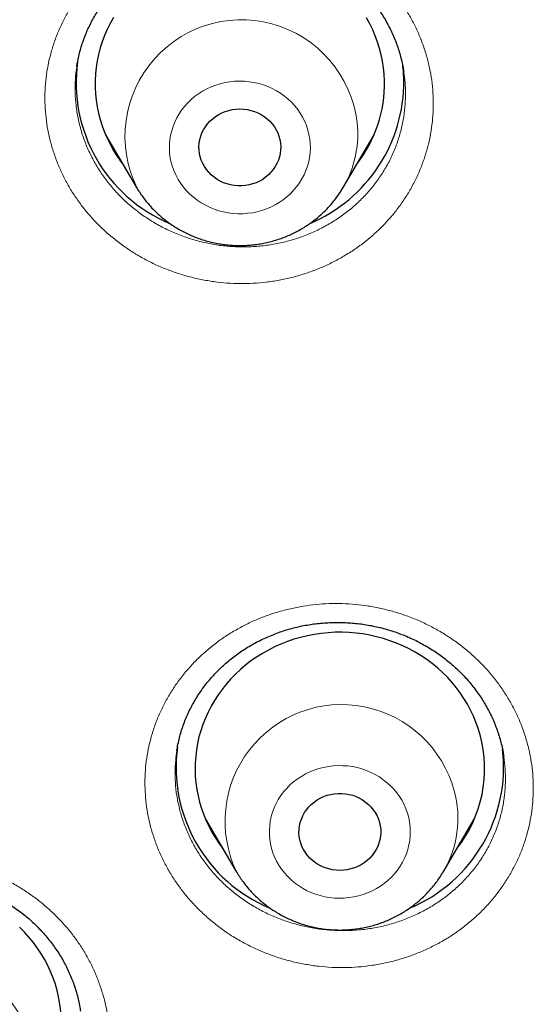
# Model space of a CAD drawing. Header units: millimetres. Extents: x 8 to 436, y 12 to 764.
# Tile 469 of 656: x 196.23 to 201.55, y 699.76 to 709.95. Entities that reach past the tile are written whole.
import ezdxf

# ---------------------------------------------------------------- set-up
doc = ezdxf.new("R2010")
doc.units = ezdxf.units.MM

msp = doc.modelspace()

# ---------------------------------------------------------------- linework, layer by layer
at = {"color": 7, "linetype": 'Continuous', "lineweight": 30}
for p, q in [((200.207, 709.408), (200.206, 709.411)), ((197.117, 708.76), (197.439, 708.213)), ((199.578, 708.213), (199.901, 708.76)), ((199.827, 708.613), (199.796, 708.582)), ((198.153, 701.676), (198.475, 701.129)), ((200.615, 701.129), (200.937, 701.676)), ((198.247, 701.517), (198.219, 701.544)), ((200.861, 701.528), (200.833, 701.5)), ((198.476, 701.128), (198.475, 701.129))]:
    msp.add_line(p, q, dxfattribs=at)
at = {"color": 252, "linetype": 'Continuous', "lineweight": 0}
for p, q in [((197.21, 708.601), (197.186, 708.624)), ((199.828, 708.616), (199.797, 708.585)), ((200.862, 701.53), (200.834, 701.502)), ((198.482, 701.118), (198.476, 701.128))]:
    msp.add_line(p, q, dxfattribs=at)
at = {"color": 7, "linetype": 'Continuous', "lineweight": 30, "flags": 128}
for points in [[(197.199, 709.972), (197.165, 709.912), (197.134, 709.85), (197.107, 709.787), (197.083, 709.723), (197.062, 709.658), (197.044, 709.592), (197.03, 709.525), (197.02, 709.457), (197.013, 709.39), (197.009, 709.322), (197.009, 709.253), (197.012, 709.185), (197.019, 709.118), (197.03, 709.05), (197.044, 708.983), (197.061, 708.917), (197.081, 708.852), (197.105, 708.788), (197.133, 708.724), (197.163, 708.663), (197.197, 708.602), (197.233, 708.543), (197.273, 708.486), (197.296, 708.456)], [(200.008, 709.318), (200.005, 709.386), (199.998, 709.453), (199.988, 709.521), (199.974, 709.588), (199.957, 709.654), (199.936, 709.719), (199.912, 709.784), (199.885, 709.847), (199.854, 709.908), (199.821, 709.969)], [(198.932, 708.638), (198.931, 708.602), (198.927, 708.566), (198.919, 708.53), (198.908, 708.496), (198.893, 708.462), (198.876, 708.43), (198.855, 708.399), (198.831, 708.371), (198.805, 708.344), (198.776, 708.32), (198.745, 708.298), (198.712, 708.28), (198.678, 708.264), (198.641, 708.251), (198.604, 708.241), (198.566, 708.234), (198.528, 708.231), (198.489, 708.231), (198.451, 708.234), (198.413, 708.241), (198.376, 708.251), (198.34, 708.264), (198.305, 708.28), (198.272, 708.298), (198.241, 708.32), (198.212, 708.344), (198.186, 708.371), (198.162, 708.399), (198.142, 708.43), (198.124, 708.462), (198.109, 708.496), (198.098, 708.53), (198.09, 708.566), (198.086, 708.602), (198.085, 708.638), (198.088, 708.674), (198.094, 708.71), (198.103, 708.745), (198.116, 708.779), (198.132, 708.812), (198.152, 708.843), (198.174, 708.873), (198.199, 708.901), (198.227, 708.926), (198.256, 708.949), (198.289, 708.969), (198.322, 708.986), (198.358, 709.001), (198.394, 709.012), (198.432, 709.02), (198.47, 709.025), (198.509, 709.027), (198.547, 709.025), (198.585, 709.02), (198.623, 709.012), (198.66, 709.001), (198.695, 708.986), (198.729, 708.969), (198.761, 708.949), (198.791, 708.926), (198.818, 708.901), (198.843, 708.873), (198.866, 708.843), (198.885, 708.812), (198.901, 708.779), (198.914, 708.745), (198.924, 708.71), (198.93, 708.674), (198.932, 708.638)], [(200.998, 702.55), (200.978, 702.616), (200.955, 702.681), (200.929, 702.744), (200.9, 702.806), (200.867, 702.867), (200.831, 702.926), (200.792, 702.984), (200.751, 703.04), (200.706, 703.093), (200.659, 703.145), (200.609, 703.195), (200.557, 703.242), (200.502, 703.286), (200.445, 703.329), (200.386, 703.368), (200.325, 703.405), (200.262, 703.439), (200.198, 703.47), (200.132, 703.498), (200.064, 703.523), (199.996, 703.546), (199.926, 703.564), (199.856, 703.58), (199.784, 703.593), (199.713, 703.602), (199.64, 703.608), (199.568, 703.611), (199.496, 703.61), (199.423, 703.606), (199.351, 703.599), (199.279, 703.588), (199.208, 703.575), (199.138, 703.558), (199.069, 703.538), (199.001, 703.515), (198.934, 703.488), (198.868, 703.459), (198.804, 703.427), (198.742, 703.392), (198.682, 703.354), (198.624, 703.314), (198.568, 703.271), (198.514, 703.225), (198.462, 703.177), (198.413, 703.127), (198.367, 703.074), (198.324, 703.02), (198.283, 702.963), (198.245, 702.905), (198.211, 702.845), (198.179, 702.784), (198.151, 702.721), (198.126, 702.657), (198.104, 702.592), (198.085, 702.527), (198.07, 702.46), (198.059, 702.393), (198.051, 702.325), (198.046, 702.257), (198.045, 702.189), (198.047, 702.121), (198.053, 702.053), (198.063, 701.985), (198.075, 701.918), (198.092, 701.852), (198.111, 701.786), (198.134, 701.722), (198.161, 701.658), (198.19, 701.596), (198.223, 701.535), (198.259, 701.476), (198.297, 701.418), (198.332, 701.371)], [(199.955, 701.643), (199.963, 701.608), (199.968, 701.572), (199.969, 701.535), (199.966, 701.499), (199.96, 701.464), (199.95, 701.428), (199.937, 701.394), (199.921, 701.361), (199.902, 701.33), (199.88, 701.3), (199.855, 701.273), (199.827, 701.247), (199.797, 701.225), (199.765, 701.204), (199.731, 701.187), (199.696, 701.172), (199.659, 701.161), (199.622, 701.153), (199.583, 701.148), (199.545, 701.146), (199.506, 701.148), (199.468, 701.153), (199.431, 701.161), (199.394, 701.172), (199.359, 701.187), (199.325, 701.204), (199.293, 701.225), (199.263, 701.247), (199.235, 701.273), (199.21, 701.3), (199.188, 701.33), (199.169, 701.361), (199.152, 701.394), (199.14, 701.428), (199.13, 701.464), (199.124, 701.499), (199.121, 701.535), (199.122, 701.572), (199.127, 701.608), (199.134, 701.643), (199.146, 701.678), (199.16, 701.711), (199.178, 701.744), (199.199, 701.774), (199.222, 701.803), (199.249, 701.829), (199.277, 701.853), (199.308, 701.875), (199.341, 701.894), (199.376, 701.91), (199.412, 701.923), (199.449, 701.932), (199.487, 701.939), (199.526, 701.942), (199.564, 701.942), (199.603, 701.939), (199.641, 701.932), (199.678, 701.923), (199.714, 701.91), (199.748, 701.894), (199.781, 701.875), (199.812, 701.853), (199.841, 701.829), (199.867, 701.803), (199.891, 701.774), (199.912, 701.744), (199.93, 701.711), (199.944, 701.678), (199.955, 701.643)], [(196.593, 699.978), (196.57, 700.042), (196.544, 700.106), (196.515, 700.168), (196.483, 700.229), (196.447, 700.289), (196.409, 700.346), (196.367, 700.402), (196.323, 700.456), (196.276, 700.508), (196.226, 700.558)]]:
    msp.add_lwpolyline(points, dxfattribs=at)
at = {"color": 252, "linetype": 'Continuous', "lineweight": 0, "flags": 128}
for points in [[(197.778, 708.613), (197.781, 708.566), (197.788, 708.519), (197.797, 708.472), (197.811, 708.427), (197.827, 708.382), (197.847, 708.338), (197.87, 708.296), (197.896, 708.255), (197.925, 708.217), (197.956, 708.18), (197.991, 708.145), (198.027, 708.113), (198.066, 708.083), (198.108, 708.055), (198.151, 708.031), (198.195, 708.009), (198.242, 707.99), (198.289, 707.974), (198.338, 707.962), (198.387, 707.952), (198.437, 707.946), (198.487, 707.943), (198.538, 707.943), (198.588, 707.947), (198.638, 707.953), (198.687, 707.963), (198.736, 707.976), (198.783, 707.993), (198.829, 708.012), (198.874, 708.034), (198.917, 708.059), (198.957, 708.087), (198.996, 708.118), (199.032, 708.15), (199.066, 708.186), (199.098, 708.223), (199.126, 708.262), (199.151, 708.303), (199.174, 708.345), (199.193, 708.389), (199.209, 708.434), (199.222, 708.48), (199.231, 708.526), (199.237, 708.573), (199.239, 708.621), (199.238, 708.668), (199.233, 708.715), (199.225, 708.762), (199.214, 708.808), (199.199, 708.854), (199.181, 708.898), (199.159, 708.941), (199.135, 708.982), (199.108, 709.022), (199.077, 709.06), (199.044, 709.096), (199.009, 709.129), (198.971, 709.16), (198.931, 709.189), (198.889, 709.215), (198.845, 709.238), (198.799, 709.259), (198.752, 709.276), (198.704, 709.29), (198.655, 709.301), (198.605, 709.309), (198.555, 709.314), (198.505, 709.315), (198.454, 709.313), (198.404, 709.308), (198.355, 709.3), (198.306, 709.288), (198.258, 709.273), (198.211, 709.256), (198.166, 709.235), (198.122, 709.211), (198.08, 709.185), (198.04, 709.156), (198.003, 709.124), (197.968, 709.09), (197.935, 709.054), (197.905, 709.016), (197.878, 708.976), (197.854, 708.934), (197.834, 708.891), (197.816, 708.846), (197.802, 708.801), (197.791, 708.755), (197.783, 708.708), (197.779, 708.661), (197.778, 708.613)], [(198.837, 701.374), (198.851, 701.329), (198.869, 701.285), (198.89, 701.241), (198.913, 701.2), (198.94, 701.159), (198.97, 701.121), (199.002, 701.085), (199.037, 701.051), (199.075, 701.019), (199.115, 700.99), (199.156, 700.963), (199.2, 700.939), (199.245, 700.919), (199.292, 700.901), (199.34, 700.886), (199.389, 700.874), (199.438, 700.865), (199.488, 700.86), (199.539, 700.858), (199.589, 700.859), (199.639, 700.864), (199.689, 700.872), (199.738, 700.883), (199.786, 700.897), (199.833, 700.914), (199.879, 700.934), (199.923, 700.957), (199.965, 700.983), (200.005, 701.012), (200.043, 701.043), (200.079, 701.076), (200.112, 701.112), (200.142, 701.15), (200.17, 701.189), (200.195, 701.231), (200.216, 701.274), (200.234, 701.318), (200.249, 701.363), (200.261, 701.409), (200.269, 701.456), (200.274, 701.503), (200.275, 701.551), (200.273, 701.598), (200.267, 701.645), (200.258, 701.692), (200.246, 701.737), (200.23, 701.782), (200.211, 701.826), (200.189, 701.869), (200.163, 701.91), (200.135, 701.949), (200.104, 701.986), (200.07, 702.021), (200.034, 702.054), (199.995, 702.085), (199.955, 702.113), (199.912, 702.138), (199.867, 702.16), (199.821, 702.18), (199.774, 702.196), (199.726, 702.21), (199.676, 702.22), (199.627, 702.227), (199.576, 702.23), (199.526, 702.231), (199.476, 702.228), (199.426, 702.222), (199.376, 702.212), (199.327, 702.2), (199.28, 702.184), (199.234, 702.165), (199.189, 702.144), (199.146, 702.119), (199.104, 702.092), (199.065, 702.062), (199.028, 702.03), (198.994, 701.995), (198.962, 701.958), (198.933, 701.92), (198.907, 701.879), (198.884, 701.837), (198.864, 701.793), (198.847, 701.749), (198.834, 701.703), (198.824, 701.656), (198.818, 701.61), (198.815, 701.562), (198.815, 701.515), (198.819, 701.468), (198.826, 701.421), (198.837, 701.374)]]:
    msp.add_lwpolyline(points, dxfattribs=at)
at = {"color": 252, "linetype": 'Continuous', "lineweight": 0}
for centre, radius, start, end in [((198.525, 708.743), 1.207, 2.5538, 206.2809), ((198.634, 708.772), 1.097, 328.8211, 1.2548), ((199.563, 701.655), 1.208, 15.1589, 205.7756), ((199.678, 701.686), 1.09, 329.3415, 15.1502), ((195.176, 699.056), 1.208, 17.5743, 205.827)]:
    msp.add_arc(centre, radius, start, end, dxfattribs=at)
at = {"color": 7, "linetype": 'Continuous', "lineweight": 30}
for centre, radius, start, end in [((198.39, 709.298), 1.578, 172.0813, 247.2805), ((198.706, 709.285), 1.503, 1.3898, 7.4666), ((198.615, 709.309), 1.593, 292.896, 0.4766), ((198.655, 709.29), 1.353, 321.9669, 1.1899), ((199.702, 702.201), 1.343, 321.8442, 15.0829), ((199.426, 702.214), 1.579, 172.2737, 247.4182), ((199.66, 702.216), 1.582, 292.7865, 6.6314), ((195.31, 699.568), 1.347, 317.4369, 17.702)]:
    msp.add_arc(centre, radius, start, end, dxfattribs=at)
for points, knots in [([(228.82, 667.839), (227.618, 667.945), (225.213, 668.158), (221.655, 668.822), (218.163, 669.733), (214.788, 670.9), (211.549, 672.303), (208.463, 673.927), (205.522, 675.774), (202.745, 677.831), (200.147, 680.088), (197.747, 682.528), (195.557, 685.138), (193.592, 687.902), (191.863, 690.802), (190.383, 693.82), (189.158, 696.939), (188.198, 700.138), (187.508, 703.397), (187.093, 706.698), (186.954, 710.019), (187.093, 713.34), (187.508, 716.641), (188.198, 719.901), (189.158, 723.1), (190.383, 726.218), (191.863, 729.236), (193.592, 732.136), (195.557, 734.9), (197.747, 737.51), (200.147, 739.951), (202.745, 742.207), (205.522, 744.265), (208.463, 746.111), (211.549, 747.735), (214.762, 749.127), (218.08, 750.277), (221.484, 751.179), (224.953, 751.828), (228.466, 752.218), (232, 752.349), (235.534, 752.218), (239.047, 751.828), (242.516, 751.179), (245.92, 750.277), (249.238, 749.127), (252.451, 747.735), (255.537, 746.111), (258.478, 744.265), (261.255, 742.207), (263.853, 739.951), (266.253, 737.51), (268.443, 734.9), (270.408, 732.136), (272.137, 729.236), (273.617, 726.218), (274.842, 723.1), (275.802, 719.901), (276.492, 716.641), (276.907, 713.34), (277.046, 710.019), (276.907, 706.698), (276.492, 703.397), (275.802, 700.138), (274.842, 696.939), (273.617, 693.82), (272.137, 690.802), (270.408, 687.902), (268.443, 685.138), (266.253, 682.528), (263.853, 680.088), (261.255, 677.831), (258.478, 675.774), (255.537, 673.927), (252.451, 672.303), (249.212, 670.9), (245.837, 669.733), (242.345, 668.822), (238.787, 668.158), (236.382, 667.945), (235.18, 667.839)], [0, 0, 0, 0, 0.013106, 0.026212, 0.039318, 0.052424, 0.065212, 0.078, 0.090788, 0.103576, 0.116364, 0.129151, 0.141939, 0.154727, 0.167515, 0.180303, 0.193091, 0.205879, 0.218667, 0.231454, 0.244242, 0.25703, 0.269818, 0.282606, 0.295394, 0.308182, 0.32097, 0.333758, 0.346545, 0.359333, 0.372121, 0.384909, 0.397697, 0.410485, 0.423273, 0.436061, 0.448848, 0.461636, 0.474424, 0.487212, 0.5, 0.512788, 0.525576, 0.538364, 0.551152, 0.563939, 0.576727, 0.589515, 0.602303, 0.615091, 0.627879, 0.640667, 0.653455, 0.666242, 0.67903, 0.691818, 0.704606, 0.717394, 0.730182, 0.74297, 0.755758, 0.768546, 0.781333, 0.794121, 0.806909, 0.819697, 0.832485, 0.845273, 0.858061, 0.870849, 0.883636, 0.896424, 0.909212, 0.922, 0.934788, 0.947576, 0.960682, 0.973788, 0.986894, 1, 1, 1, 1]), ([(184.502, 710.809), (184.502, 710.793), (184.502, 710.759), (184.501, 710.704), (184.501, 710.643), (184.501, 710.579), (184.502, 710.511), (184.502, 710.44), (184.502, 710.367), (184.503, 710.297), (184.503, 710.219), (184.504, 710.135), (184.505, 710.046), (184.506, 709.972), (184.507, 709.912), (184.508, 709.866), (184.509, 709.828), (184.51, 709.791), (184.51, 709.751), (184.511, 709.704), (184.513, 709.646), (184.514, 709.576), (184.516, 709.499), (184.518, 709.419), (184.521, 709.34), (184.523, 709.262), (184.526, 709.172), (184.53, 709.07), (184.534, 708.956), (184.539, 708.836), (184.545, 708.707), (184.551, 708.564), (184.559, 708.412), (184.568, 708.251), (184.577, 708.081), (184.587, 707.933), (184.595, 707.812), (184.601, 707.724), (184.606, 707.646), (184.611, 707.577), (184.615, 707.518), (184.619, 707.469), (184.622, 707.429), (184.624, 707.399), (184.626, 707.372), (184.628, 707.344), (184.631, 707.31), (184.634, 707.27), (184.638, 707.223), (184.642, 707.167), (184.648, 707.104), (184.654, 707.033), (184.661, 706.953), (184.668, 706.864), (184.677, 706.765), (184.687, 706.657), (184.698, 706.542), (184.71, 706.42), (184.734, 706.188), (184.771, 705.842), (184.826, 705.382), (184.873, 705.022), (184.908, 704.764), (184.93, 704.611), (184.952, 704.459), (184.974, 704.314), (184.994, 704.179), (185.013, 704.056), (185.029, 703.958), (185.041, 703.881), (185.05, 703.824), (185.059, 703.772), (185.066, 703.726), (185.072, 703.689), (185.077, 703.662), (185.08, 703.644), (185.083, 703.627), (185.086, 703.608), (185.091, 703.579), (185.098, 703.537), (185.107, 703.481), (185.119, 703.414), (185.132, 703.336), (185.148, 703.248), (185.164, 703.154), (185.182, 703.056), (185.2, 702.957), (185.234, 702.772), (185.286, 702.5), (185.37, 702.077), (185.473, 701.587), (185.598, 701.031), (185.72, 700.518), (185.838, 700.052), (185.918, 699.743), (185.971, 699.547), (185.993, 699.465), (186.014, 699.388), (186.033, 699.317), (186.052, 699.249), (186.07, 699.185), (186.087, 699.126), (186.1, 699.078), (186.11, 699.044), (186.116, 699.021), (186.12, 699.006), (186.125, 698.991), (186.13, 698.971), (186.138, 698.943), (186.15, 698.904), (186.163, 698.855), (186.18, 698.798), (186.199, 698.733), (186.221, 698.656), (186.248, 698.565), (186.279, 698.46), (186.313, 698.345), (186.351, 698.222), (186.389, 698.096), (186.45, 697.9), (186.532, 697.641), (186.635, 697.32), (186.739, 697.01), (186.841, 696.711), (186.941, 696.422), (187.041, 696.144), (187.138, 695.876), (187.223, 695.649), (187.294, 695.46), (187.352, 695.308), (187.409, 695.16), (187.465, 695.017), (187.52, 694.878), (187.573, 694.745), (187.625, 694.617), (187.673, 694.498), (187.718, 694.387), (187.76, 694.286), (187.801, 694.188), (187.84, 694.095), (187.876, 694.008), (187.908, 693.933), (187.933, 693.874), (187.953, 693.829), (187.967, 693.795), (187.978, 693.769), (187.988, 693.747), (187.997, 693.725), (188.01, 693.696), (188.025, 693.66), (188.045, 693.616), (188.067, 693.564), (188.093, 693.505), (188.12, 693.442), (188.149, 693.376), (188.179, 693.31), (188.233, 693.188), (188.314, 693.008), (188.423, 692.768), (188.538, 692.521), (188.658, 692.266), (188.784, 692.003), (188.924, 691.718), (189.077, 691.41), (189.244, 691.081), (189.418, 690.745), (189.607, 690.39), (189.81, 690.015), (189.985, 689.701), (190.118, 689.465), (190.206, 689.311), (190.292, 689.161), (190.381, 689.009), (190.47, 688.856), (190.562, 688.702), (190.649, 688.556), (190.731, 688.419), (190.809, 688.291), (190.873, 688.187), (190.922, 688.107), (190.958, 688.049), (190.99, 687.998), (191.017, 687.954), (191.038, 687.92), (191.055, 687.892), (191.071, 687.867), (191.089, 687.838), (191.111, 687.803), (191.137, 687.761), (191.169, 687.711), (191.208, 687.649), (191.254, 687.577), (191.305, 687.497), (191.362, 687.408), (191.424, 687.311), (191.493, 687.205), (191.567, 687.092), (191.646, 686.97), (191.732, 686.841), (191.824, 686.703), (191.922, 686.557), (192.046, 686.374), (192.195, 686.157), (192.367, 685.909), (192.615, 685.558), (192.941, 685.107), (193.349, 684.559), (193.68, 684.129), (193.93, 683.811), (194.096, 683.602), (194.263, 683.395), (194.431, 683.189), (194.597, 682.988), (194.764, 682.788), (194.929, 682.592), (195.092, 682.401), (195.25, 682.219), (195.372, 682.078), (195.461, 681.977), (195.518, 681.912), (195.574, 681.849), (195.629, 681.787), (195.681, 681.729), (195.729, 681.675), (195.771, 681.628), (195.807, 681.588), (195.837, 681.555), (195.86, 681.53), (195.877, 681.511), (195.893, 681.493), (195.912, 681.472), (195.934, 681.448), (195.964, 681.415), (196.002, 681.373), (196.051, 681.319), (196.107, 681.258), (196.171, 681.189), (196.243, 681.111), (196.324, 681.024), (196.412, 680.93), (196.508, 680.827), (196.604, 680.726), (196.699, 680.626), (196.792, 680.529), (196.89, 680.428), (196.992, 680.322), (197.17, 680.14), (197.42, 679.886), (197.744, 679.566), (198.111, 679.209), (198.523, 678.818), (198.98, 678.396), (199.436, 677.985), (199.893, 677.586), (200.348, 677.197), (200.803, 676.82), (201.182, 676.513), (201.483, 676.274), (201.702, 676.102), (201.912, 675.939), (202.113, 675.785), (202.304, 675.64), (202.482, 675.506), (202.649, 675.383), (202.802, 675.27), (202.947, 675.164), (203.084, 675.065), (203.196, 674.984), (203.285, 674.92), (203.354, 674.871), (203.417, 674.826), (203.474, 674.786), (203.522, 674.752), (203.561, 674.724), (203.592, 674.702), (203.617, 674.685), (203.639, 674.67), (203.662, 674.653), (203.689, 674.634), (203.726, 674.609), (203.772, 674.577), (203.83, 674.537), (203.897, 674.49), (203.974, 674.437), (204.061, 674.377), (204.158, 674.311), (204.265, 674.238), (204.382, 674.159), (204.509, 674.074), (204.646, 673.983), (204.793, 673.885), (204.947, 673.784), (205.108, 673.68), (205.275, 673.572), (205.451, 673.46), (205.636, 673.343), (205.831, 673.221), (206.036, 673.094), (206.25, 672.963), (206.477, 672.826), (206.719, 672.681), (206.975, 672.531), (207.242, 672.376), (207.519, 672.217), (207.809, 672.054), (208.109, 671.888), (208.421, 671.718), (208.744, 671.546), (209.079, 671.37), (209.426, 671.191), (209.784, 671.011), (210.119, 670.845), (210.334, 670.741), (210.426, 670.697)], [0, 0, 0, 0, 0.000894, 0.001956, 0.003195, 0.004397, 0.005735, 0.007208, 0.008683, 0.010087, 0.01142, 0.013371, 0.015146, 0.016745, 0.01782, 0.018734, 0.019488, 0.020154, 0.020952, 0.021897, 0.022989, 0.024447, 0.026067, 0.027679, 0.029265, 0.030824, 0.032356, 0.034708, 0.036995, 0.039236, 0.04192, 0.044789, 0.047842, 0.05108, 0.054503, 0.05811, 0.060052, 0.061825, 0.063405, 0.064791, 0.065984, 0.066967, 0.067763, 0.068373, 0.068811, 0.069406, 0.070057, 0.070861, 0.071822, 0.072941, 0.074216, 0.075649, 0.07724, 0.079074, 0.081082, 0.083262, 0.085614, 0.088108, 0.09063, 0.099764, 0.109103, 0.118645, 0.121741, 0.124858, 0.127995, 0.130996, 0.133746, 0.136246, 0.138495, 0.139756, 0.140921, 0.141992, 0.142965, 0.143764, 0.144245, 0.144597, 0.144898, 0.145281, 0.145748, 0.146682, 0.147835, 0.149208, 0.1508, 0.152612, 0.154589, 0.156612, 0.158641, 0.160676, 0.167996, 0.175394, 0.186756, 0.19827, 0.209853, 0.218584, 0.22735, 0.229108, 0.230852, 0.232473, 0.233949, 0.235279, 0.236737, 0.237967, 0.23897, 0.239745, 0.240131, 0.240419, 0.240654, 0.241061, 0.24167, 0.242449, 0.243507, 0.244715, 0.246073, 0.247582, 0.249574, 0.251778, 0.254196, 0.256825, 0.259519, 0.262184, 0.269177, 0.275959, 0.282529, 0.288887, 0.295034, 0.30097, 0.306694, 0.312207, 0.315564, 0.318838, 0.322028, 0.325127, 0.328076, 0.331024, 0.333787, 0.336365, 0.338758, 0.340966, 0.34299, 0.345137, 0.347028, 0.348662, 0.350039, 0.3509, 0.351617, 0.352233, 0.352585, 0.353058, 0.353689, 0.354479, 0.355447, 0.35658, 0.357878, 0.359297, 0.360737, 0.362194, 0.363667, 0.368759, 0.374039, 0.379506, 0.385161, 0.391003, 0.397004, 0.40423, 0.411621, 0.419176, 0.426896, 0.435738, 0.444787, 0.448398, 0.451974, 0.455417, 0.458725, 0.462487, 0.466059, 0.46944, 0.472631, 0.47563, 0.478439, 0.479885, 0.48127, 0.482489, 0.483499, 0.484334, 0.484938, 0.48541, 0.486126, 0.486958, 0.487929, 0.489041, 0.490547, 0.492251, 0.494154, 0.496255, 0.498555, 0.501053, 0.50375, 0.506645, 0.509739, 0.513031, 0.516521, 0.52021, 0.526226, 0.532237, 0.538238, 0.551838, 0.565383, 0.578876, 0.584161, 0.589439, 0.594708, 0.599969, 0.605183, 0.610223, 0.615407, 0.620382, 0.625146, 0.6297, 0.631431, 0.63313, 0.634797, 0.636431, 0.638027, 0.639468, 0.640704, 0.641737, 0.642653, 0.643313, 0.643766, 0.644211, 0.644739, 0.645386, 0.646152, 0.647365, 0.648791, 0.650431, 0.652285, 0.654391, 0.656719, 0.659269, 0.66204, 0.665032, 0.667538, 0.670181, 0.672961, 0.675877, 0.678914, 0.687963, 0.69693, 0.705815, 0.718193, 0.73041, 0.742464, 0.754357, 0.766088, 0.777658, 0.789065, 0.79476, 0.800203, 0.805394, 0.810334, 0.815022, 0.819459, 0.823412, 0.827141, 0.830646, 0.833928, 0.836987, 0.838722, 0.840376, 0.841915, 0.843269, 0.844435, 0.845413, 0.846059, 0.846641, 0.847166, 0.847657, 0.848291, 0.849103, 0.850242, 0.85161, 0.853209, 0.855036, 0.857094, 0.859381, 0.861899, 0.864645, 0.867622, 0.870828, 0.874264, 0.87793, 0.881588, 0.88545, 0.889515, 0.893783, 0.898255, 0.90293, 0.907808, 0.91289, 0.918431, 0.924195, 0.930183, 0.936393, 0.942827, 0.949483, 0.956363, 0.963465, 0.97079, 0.978339, 0.98611, 0.994104, 1, 1, 1, 1]), ([(196.819, 709.467), (196.821, 709.48), (196.827, 709.516), (196.839, 709.573), (196.855, 709.639), (196.875, 709.703), (196.898, 709.768), (196.924, 709.831), (196.952, 709.892), (196.984, 709.953), (197.018, 710.012), (197.055, 710.07), (197.094, 710.126), (197.137, 710.181), (197.181, 710.234), (197.228, 710.285), (197.277, 710.334), (197.328, 710.381), (197.382, 710.425), (197.437, 710.468), (197.495, 710.508), (197.555, 710.546), (197.617, 710.582), (197.68, 710.616), (197.744, 710.646), (197.809, 710.674), (197.876, 710.699), (197.943, 710.722), (198.012, 710.742), (198.082, 710.759), (198.153, 710.773), (198.225, 710.785), (198.297, 710.794), (198.37, 710.8), (198.442, 710.803), (198.514, 710.803), (198.586, 710.8), (198.659, 710.795), (198.731, 710.786), (198.803, 710.775), (198.875, 710.761), (198.946, 710.744), (199.016, 710.724), (199.085, 710.702), (199.153, 710.677), (199.219, 710.65), (199.285, 710.619), (199.349, 710.587), (199.411, 710.552), (199.472, 710.514), (199.532, 710.474), (199.589, 710.432), (199.645, 710.387), (199.698, 710.34), (199.75, 710.292), (199.799, 710.241), (199.846, 710.189), (199.89, 710.135), (199.932, 710.079), (199.971, 710.022), (200.008, 709.963), (200.042, 709.903), (200.073, 709.841), (200.102, 709.779), (200.127, 709.715), (200.15, 709.65), (200.17, 709.585), (200.187, 709.519), (200.199, 709.46), (200.205, 709.423), (200.207, 709.408)], [0, 0, 0, 0, 0.008969, 0.02397, 0.038982, 0.05401, 0.069058, 0.084112, 0.099095, 0.114031, 0.129015, 0.14403, 0.159058, 0.174076, 0.189062, 0.203998, 0.218863, 0.233686, 0.248457, 0.263322, 0.278251, 0.293214, 0.308179, 0.323102, 0.337953, 0.352699, 0.36738, 0.382052, 0.396825, 0.411674, 0.426569, 0.441478, 0.456358, 0.471174, 0.485895, 0.50053, 0.515179, 0.529922, 0.544722, 0.559559, 0.574412, 0.589256, 0.604069, 0.618831, 0.633539, 0.648239, 0.663017, 0.677794, 0.692574, 0.707362, 0.722163, 0.736982, 0.751825, 0.766698, 0.781554, 0.796361, 0.811167, 0.825979, 0.840803, 0.855646, 0.870516, 0.885419, 0.900362, 0.91532, 0.930217, 0.945148, 0.960107, 0.97509, 0.990092, 1, 1, 1, 1]), ([(197.212, 708.599), (197.211, 708.599), (197.202, 708.608), (197.193, 708.617), (197.185, 708.625)], [0, 0, 0, 0, 0.06241, 1, 1, 1, 1]), ([(197.439, 708.214), (197.448, 708.198), (197.468, 708.166), (197.501, 708.118), (197.538, 708.07), (197.577, 708.024), (197.619, 707.979), (197.663, 707.937), (197.709, 707.897), (197.757, 707.86), (197.807, 707.824), (197.859, 707.791), (197.913, 707.761), (197.968, 707.733), (198.025, 707.709), (198.082, 707.686), (198.141, 707.667), (198.201, 707.651), (198.262, 707.637), (198.323, 707.627), (198.385, 707.619), (198.447, 707.614), (198.509, 707.613), (198.572, 707.615), (198.634, 707.619), (198.696, 707.627), (198.757, 707.637), (198.818, 707.651), (198.878, 707.668), (198.937, 707.687), (198.995, 707.709), (199.052, 707.735), (199.107, 707.763), (199.161, 707.793), (199.213, 707.826), (199.263, 707.862), (199.312, 707.9), (199.358, 707.94), (199.402, 707.983), (199.444, 708.028), (199.483, 708.074), (199.52, 708.123), (199.552, 708.169), (199.57, 708.2), (199.578, 708.214)], [0, 0, 0, 0, 0.021184, 0.044908, 0.068656, 0.09243, 0.116231, 0.140059, 0.163914, 0.187796, 0.211705, 0.23564, 0.2596, 0.283584, 0.307591, 0.331619, 0.355667, 0.379733, 0.403816, 0.427913, 0.452022, 0.476143, 0.500271, 0.524407, 0.548546, 0.572687, 0.596828, 0.620966, 0.645098, 0.669224, 0.69334, 0.717445, 0.741536, 0.76561, 0.789667, 0.813703, 0.837717, 0.861707, 0.885673, 0.909611, 0.933522, 0.957405, 0.98126, 1, 1, 1, 1]), ([(197.855, 702.382), (197.856, 702.389), (197.86, 702.418), (197.871, 702.468), (197.886, 702.534), (197.905, 702.599), (197.927, 702.663), (197.952, 702.726), (197.98, 702.788), (198.011, 702.849), (198.044, 702.908), (198.08, 702.966), (198.119, 703.022), (198.16, 703.077), (198.204, 703.13), (198.25, 703.181), (198.299, 703.231), (198.35, 703.279), (198.403, 703.324), (198.458, 703.367), (198.515, 703.408), (198.573, 703.446), (198.634, 703.482), (198.696, 703.516), (198.76, 703.547), (198.826, 703.576), (198.892, 703.602), (198.961, 703.626), (199.029, 703.647), (199.099, 703.665), (199.169, 703.68), (199.24, 703.692), (199.311, 703.701), (199.383, 703.708), (199.456, 703.712), (199.529, 703.713), (199.602, 703.711), (199.675, 703.707), (199.747, 703.699), (199.819, 703.689), (199.89, 703.676), (199.961, 703.66), (200.031, 703.641), (200.1, 703.62), (200.168, 703.596), (200.236, 703.569), (200.302, 703.54), (200.366, 703.508), (200.429, 703.473), (200.491, 703.437), (200.551, 703.397), (200.609, 703.356), (200.665, 703.313), (200.718, 703.267), (200.77, 703.219), (200.82, 703.17), (200.868, 703.118), (200.913, 703.065), (200.956, 703.01), (200.996, 702.953), (201.033, 702.895), (201.068, 702.835), (201.1, 702.774), (201.13, 702.712), (201.156, 702.649), (201.18, 702.585), (201.201, 702.52), (201.218, 702.455), (201.233, 702.39), (201.24, 702.347), (201.243, 702.327)], [0, 0, 0, 0, 0.004532, 0.019535, 0.03453, 0.049577, 0.064659, 0.079756, 0.094845, 0.109904, 0.124913, 0.13985, 0.154742, 0.169601, 0.184548, 0.199556, 0.214593, 0.229625, 0.244612, 0.259521, 0.274323, 0.289063, 0.303784, 0.318607, 0.333503, 0.34844, 0.363385, 0.378297, 0.393141, 0.407886, 0.422554, 0.437218, 0.451981, 0.466797, 0.481646, 0.496508, 0.511358, 0.526173, 0.540934, 0.555644, 0.570337, 0.585109, 0.599876, 0.614643, 0.629416, 0.644198, 0.658995, 0.673814, 0.688659, 0.703473, 0.718243, 0.733008, 0.747776, 0.762555, 0.777349, 0.792167, 0.807016, 0.821903, 0.8368, 0.851631, 0.866502, 0.881401, 0.896325, 0.911269, 0.926229, 0.9412, 0.95618, 0.971158, 0.986111, 1, 1, 1, 1]), ([(198.476, 701.128), (198.481, 701.119), (198.497, 701.093), (198.525, 701.051), (198.56, 701.003), (198.599, 700.956), (198.64, 700.911), (198.683, 700.868), (198.728, 700.827), (198.776, 700.789), (198.825, 700.752), (198.876, 700.719), (198.929, 700.687), (198.984, 700.659), (199.04, 700.633), (199.097, 700.61), (199.156, 700.589), (199.216, 700.572), (199.276, 700.557), (199.337, 700.546), (199.399, 700.537), (199.461, 700.531), (199.523, 700.529), (199.585, 700.529), (199.648, 700.533), (199.71, 700.539), (199.771, 700.549), (199.832, 700.561), (199.893, 700.577), (199.952, 700.595), (200.01, 700.617), (200.068, 700.641), (200.123, 700.668), (200.178, 700.697), (200.23, 700.73), (200.281, 700.764), (200.33, 700.802), (200.377, 700.841), (200.422, 700.883), (200.465, 700.927), (200.505, 700.973), (200.543, 701.02), (200.578, 701.07), (200.602, 701.107), (200.613, 701.127), (200.615, 701.13)], [0, 0, 0, 0, 0.0118074, 0.0355341, 0.0592848, 0.0830609, 0.1068633, 0.1306927, 0.1545492, 0.178433, 0.2023437, 0.2262808, 0.2502434, 0.2742305, 0.2982409, 0.3222732, 0.3463258, 0.3703972, 0.3944856, 0.4185892, 0.442706, 0.4668342, 0.4909717, 0.5151165, 0.5392664, 0.5634188, 0.5875714, 0.6117221, 0.6358686, 0.6600088, 0.6841404, 0.7082611, 0.7323686, 0.7564609, 0.7805357, 0.804591, 0.8286249, 0.8526356, 0.8766216, 0.9005816, 0.9245143, 0.9484191, 0.9722955, 0.9961434, 1, 1, 1, 1]), ([(193.47, 699.76), (193.471, 699.77), (193.476, 699.801), (193.487, 699.855), (193.503, 699.92), (193.522, 699.985), (193.544, 700.048), (193.57, 700.111), (193.598, 700.173), (193.629, 700.233), (193.662, 700.293), (193.699, 700.35), (193.738, 700.406), (193.779, 700.461), (193.823, 700.513), (193.87, 700.564), (193.919, 700.613), (193.97, 700.66), (194.023, 700.705), (194.079, 700.748), (194.136, 700.788), (194.195, 700.826), (194.255, 700.862), (194.318, 700.895), (194.382, 700.926), (194.448, 700.954), (194.515, 700.98), (194.583, 701.003), (194.651, 701.023), (194.721, 701.04), (194.791, 701.055), (194.862, 701.066), (194.934, 701.075), (195.006, 701.082), (195.079, 701.085), (195.152, 701.086), (195.225, 701.083), (195.297, 701.078), (195.369, 701.07), (195.44, 701.06), (195.511, 701.046), (195.582, 701.03), (195.652, 701.01), (195.722, 700.988), (195.791, 700.964), (195.858, 700.937), (195.923, 700.907), (195.987, 700.875), (196.049, 700.84), (196.11, 700.803), (196.17, 700.764), (196.228, 700.722), (196.284, 700.678), (196.338, 700.632), (196.39, 700.584), (196.439, 700.534), (196.486, 700.482), (196.531, 700.429), (196.573, 700.374), (196.613, 700.317), (196.65, 700.259), (196.685, 700.199), (196.716, 700.138), (196.745, 700.076), (196.771, 700.013), (196.79, 699.963), (196.799, 699.935), (196.801, 699.928)], [0, 0, 0, 0, 0.006806, 0.022685, 0.038557, 0.054425, 0.070295, 0.086169, 0.102054, 0.117952, 0.133859, 0.149698, 0.165492, 0.181268, 0.197032, 0.212788, 0.228539, 0.244288, 0.260041, 0.275791, 0.291524, 0.307119, 0.322777, 0.33848, 0.354207, 0.369936, 0.385637, 0.40129, 0.416872, 0.432388, 0.447884, 0.463446, 0.479093, 0.494791, 0.510505, 0.526192, 0.541813, 0.557335, 0.572749, 0.588185, 0.603708, 0.619323, 0.634999, 0.6507, 0.666386, 0.682018, 0.697562, 0.712995, 0.728433, 0.743981, 0.759596, 0.775256, 0.790943, 0.806637, 0.822312, 0.83795, 0.853535, 0.869092, 0.884774, 0.90044, 0.916112, 0.931799, 0.947508, 0.963249, 0.979029, 0.994858, 1, 1, 1, 1]), ([(196.801, 699.928), (196.805, 699.917), (196.815, 699.885), (196.829, 699.831), (196.844, 699.765), (196.853, 699.718), (196.856, 699.693), (196.857, 699.69)], [0, 0, 0, 0, 0.133806, 0.41018, 0.68623, 0.962381, 1, 1, 1, 1])]:
    msp.add_open_spline(points, degree=3, knots=knots, dxfattribs=at)
at = {"color": 252, "linetype": 'Continuous', "lineweight": 0}
for points, knots in [([(196.489, 709.096), (196.489, 709.138), (196.488, 709.223), (196.5, 709.35), (196.519, 709.476), (196.548, 709.6), (196.585, 709.722), (196.631, 709.841), (196.686, 709.957), (196.749, 710.069), (196.82, 710.177), (196.898, 710.279), (196.984, 710.377), (197.077, 710.468), (197.176, 710.554), (197.282, 710.633), (197.392, 710.706), (197.508, 710.77), (197.628, 710.828), (197.753, 710.877), (197.881, 710.919), (198.011, 710.952), (198.144, 710.977), (198.278, 710.993), (198.414, 711.001), (198.55, 711.001), (198.686, 710.991), (198.82, 710.973), (198.954, 710.947), (199.085, 710.912), (199.214, 710.869), (199.339, 710.818), (199.461, 710.759), (199.578, 710.693), (199.691, 710.619), (199.798, 710.539), (199.899, 710.452), (199.993, 710.359), (200.081, 710.26), (200.162, 710.156), (200.235, 710.047), (200.3, 709.934), (200.357, 709.818), (200.405, 709.698), (200.445, 709.575), (200.476, 709.45), (200.498, 709.322), (200.511, 709.192), (200.514, 709.059), (200.508, 708.929), (200.492, 708.801), (200.467, 708.676), (200.433, 708.552), (200.391, 708.432), (200.34, 708.314), (200.281, 708.201), (200.213, 708.091), (200.138, 707.986), (200.055, 707.886), (199.966, 707.791), (199.869, 707.703), (199.767, 707.621), (199.658, 707.546), (199.544, 707.478), (199.426, 707.417), (199.304, 707.364), (199.177, 707.319), (199.048, 707.282), (198.916, 707.253), (198.782, 707.233), (198.647, 707.222), (198.511, 707.219), (198.375, 707.224), (198.24, 707.238), (198.106, 707.261), (197.973, 707.292), (197.844, 707.332), (197.716, 707.379), (197.593, 707.435), (197.474, 707.498), (197.359, 707.568), (197.25, 707.646), (197.146, 707.73), (197.049, 707.82), (196.958, 707.916), (196.874, 708.018), (196.798, 708.125), (196.729, 708.236), (196.668, 708.351), (196.616, 708.47), (196.573, 708.591), (196.538, 708.715), (196.512, 708.841), (196.495, 708.968), (196.491, 709.054), (196.489, 709.096)], [0, 0, 0, 0, 0.0106854, 0.0214072, 0.0321414, 0.0428632, 0.0535486, 0.0642496, 0.0749872, 0.0857372, 0.0964748, 0.1071758, 0.1178825, 0.1286256, 0.1393812, 0.1501244, 0.1608311, 0.1715467, 0.1822988, 0.1930634, 0.2038156, 0.2145312, 0.2252552, 0.2360158, 0.2467889, 0.2575495, 0.2682735, 0.2790017, 0.2897666, 0.3005439, 0.3113087, 0.3220369, 0.3327632, 0.3435262, 0.3543016, 0.3650645, 0.3757908, 0.3865099, 0.3972658, 0.408034, 0.4187898, 0.4295089, 0.4402188, 0.4509653, 0.4617243, 0.4724708, 0.4831807, 0.4943264, 0.5054859, 0.5166317, 0.5273356, 0.5380762, 0.5488292, 0.5595697, 0.5702737, 0.5809775, 0.5917177, 0.6024704, 0.6132107, 0.6239145, 0.6346237, 0.6453695, 0.6561277, 0.6668735, 0.6775827, 0.6883012, 0.6990562, 0.7098237, 0.7205788, 0.7312973, 0.7420232, 0.7527857, 0.7635607, 0.7743232, 0.7850491, 0.7957774, 0.8065423, 0.8173197, 0.8280846, 0.8388129, 0.8495374, 0.8602986, 0.8710722, 0.8818334, 0.8925579, 0.9032742, 0.9140272, 0.9247926, 0.9355455, 0.9462618, 0.9569849, 0.9677447, 0.9785171, 0.9892769, 1, 1, 1, 1]), ([(211.189, 671.931), (210.361, 672.35), (208.701, 673.189), (206.322, 674.629), (204.035, 676.192), (201.862, 677.885), (199.769, 679.733), (197.771, 681.738), (195.882, 683.903), (194.145, 686.183), (192.568, 688.563), (191.163, 691.031), (189.935, 693.578), (188.887, 696.194), (188.023, 698.874), (187.346, 701.605), (186.862, 704.371), (186.558, 707.157), (186.52, 709.02), (186.501, 709.951)], [0, 0, 0, 0, 0.056574, 0.113415, 0.17016, 0.226689, 0.283221, 0.342868, 0.402514, 0.462416, 0.522329, 0.581975, 0.64161, 0.701258, 0.760904, 0.820805, 0.880718, 0.940364, 1, 1, 1, 1]), ([(196.819, 709.467), (196.813, 709.423), (196.801, 709.334), (196.802, 709.245), (196.802, 709.2)], [0, 0, 0, 0, 0.496351, 1, 1, 1, 1]), ([(196.802, 709.2), (196.802, 709.2), (196.803, 709.154), (196.809, 709.064), (196.831, 708.929), (196.864, 708.796), (196.909, 708.667), (196.966, 708.541), (197.033, 708.42), (197.111, 708.305), (197.17, 708.232), (197.232, 708.162), (197.297, 708.093), (197.404, 707.999), (197.518, 707.914), (197.639, 707.838), (197.766, 707.771), (197.899, 707.715), (198.036, 707.669), (198.176, 707.635), (198.319, 707.611), (198.464, 707.599), (198.608, 707.599), (198.752, 707.609), (198.894, 707.632), (199.034, 707.665), (199.169, 707.709), (199.3, 707.764), (199.426, 707.83), (199.545, 707.905), (199.656, 707.989), (199.76, 708.082), (199.854, 708.183), (199.939, 708.291), (200.014, 708.406), (200.079, 708.526), (200.132, 708.651), (200.173, 708.781), (200.203, 708.913), (200.22, 709.04), (200.226, 709.16), (200.223, 709.273), (200.217, 709.356), (200.208, 709.4), (200.207, 709.408)], [0, 0, 0, 0, 0.000154, 0.025933, 0.051803, 0.077674, 0.103453, 0.129231, 0.155101, 0.180971, 0.20675, 0.206885, 0.232717, 0.258642, 0.284566, 0.310398, 0.336245, 0.362184, 0.388123, 0.41397, 0.439815, 0.465752, 0.49169, 0.517535, 0.543366, 0.569288, 0.59521, 0.62104, 0.646849, 0.672749, 0.69865, 0.724458, 0.750253, 0.77614, 0.802027, 0.827822, 0.853617, 0.879503, 0.90539, 0.931185, 0.952664, 0.974169, 0.995648, 1, 1, 1, 1]), ([(197.587, 701.584), (197.577, 701.626), (197.557, 701.708), (197.537, 701.834), (197.526, 701.961), (197.524, 702.088), (197.531, 702.214), (197.547, 702.34), (197.572, 702.465), (197.607, 702.587), (197.649, 702.707), (197.701, 702.824), (197.761, 702.937), (197.829, 703.046), (197.905, 703.151), (197.988, 703.25), (198.078, 703.344), (198.175, 703.431), (198.278, 703.513), (198.387, 703.587), (198.501, 703.655), (198.619, 703.715), (198.742, 703.767), (198.869, 703.812), (198.999, 703.848), (199.131, 703.876), (199.265, 703.896), (199.4, 703.907), (199.536, 703.909), (199.672, 703.903), (199.807, 703.889), (199.941, 703.865), (200.073, 703.834), (200.203, 703.794), (200.33, 703.746), (200.453, 703.69), (200.572, 703.627), (200.686, 703.556), (200.795, 703.479), (200.898, 703.394), (200.995, 703.304), (201.086, 703.208), (201.169, 703.106), (201.245, 703), (201.313, 702.888), (201.373, 702.773), (201.425, 702.654), (201.469, 702.529), (201.504, 702.401), (201.529, 702.272), (201.545, 702.144), (201.55, 702.017), (201.547, 701.89), (201.535, 701.763), (201.514, 701.638), (201.484, 701.515), (201.445, 701.394), (201.397, 701.275), (201.34, 701.16), (201.276, 701.05), (201.204, 700.943), (201.124, 700.842), (201.037, 700.745), (200.943, 700.655), (200.842, 700.57), (200.736, 700.493), (200.624, 700.422), (200.507, 700.359), (200.386, 700.303), (200.261, 700.255), (200.133, 700.215), (200.002, 700.184), (199.868, 700.16), (199.733, 700.145), (199.598, 700.139), (199.462, 700.141), (199.327, 700.152), (199.192, 700.172), (199.058, 700.2), (198.928, 700.236), (198.8, 700.28), (198.675, 700.333), (198.554, 700.393), (198.437, 700.46), (198.326, 700.535), (198.221, 700.616), (198.121, 700.704), (198.027, 700.798), (197.941, 700.897), (197.862, 701.001), (197.79, 701.111), (197.727, 701.224), (197.671, 701.341), (197.624, 701.461), (197.6, 701.543), (197.587, 701.584)], [0, 0, 0, 0, 0.010685, 0.021407, 0.032141, 0.042863, 0.053549, 0.06425, 0.074987, 0.085737, 0.096475, 0.107176, 0.117882, 0.128626, 0.139381, 0.150124, 0.160831, 0.171547, 0.182299, 0.193063, 0.203816, 0.214531, 0.225255, 0.236016, 0.246789, 0.257549, 0.268274, 0.279002, 0.289767, 0.300544, 0.311309, 0.322037, 0.332763, 0.343526, 0.354302, 0.365065, 0.375791, 0.38651, 0.397266, 0.408034, 0.41879, 0.429509, 0.440219, 0.450965, 0.461724, 0.472471, 0.483181, 0.494326, 0.505486, 0.516632, 0.527336, 0.538076, 0.548829, 0.55957, 0.570274, 0.580977, 0.591718, 0.60247, 0.613211, 0.623914, 0.634624, 0.645369, 0.656128, 0.666873, 0.677583, 0.688301, 0.699056, 0.709824, 0.720579, 0.731297, 0.742023, 0.752786, 0.763561, 0.774323, 0.785049, 0.795777, 0.806542, 0.81732, 0.828085, 0.838813, 0.849537, 0.860299, 0.871072, 0.881833, 0.892558, 0.903274, 0.914027, 0.924793, 0.935546, 0.946262, 0.956985, 0.967745, 0.978517, 0.989277, 1, 1, 1, 1]), ([(197.856, 702.382), (197.852, 702.351), (197.84, 702.276), (197.836, 702.155), (197.841, 702.021), (197.858, 701.886), (197.88, 701.798), (197.891, 701.754)], [0, 0, 0, 0, 0.147622, 0.360338, 0.573812, 0.787285, 1, 1, 1, 1]), ([(197.891, 701.754), (197.891, 701.754), (197.903, 701.71), (197.931, 701.623), (197.984, 701.497), (198.048, 701.375), (198.123, 701.258), (198.208, 701.148), (198.303, 701.044), (198.406, 700.948), (198.481, 700.889), (198.558, 700.834), (198.637, 700.781), (198.763, 700.712), (198.894, 700.653), (199.03, 700.605), (199.17, 700.567), (199.312, 700.54), (199.456, 700.525), (199.6, 700.521), (199.745, 700.528), (199.887, 700.547), (200.028, 700.577), (200.165, 700.618), (200.297, 700.67), (200.425, 700.732), (200.546, 700.804), (200.66, 700.885), (200.766, 700.975), (200.863, 701.073), (200.951, 701.179), (201.029, 701.291), (201.097, 701.41), (201.153, 701.533), (201.198, 701.661), (201.232, 701.792), (201.253, 701.925), (201.262, 702.06), (201.26, 702.194), (201.249, 702.283), (201.243, 702.327)], [0, 0, 0, 0, 0.000165, 0.027863, 0.05566, 0.083458, 0.111156, 0.138853, 0.166649, 0.194446, 0.222143, 0.222288, 0.250044, 0.277899, 0.305753, 0.333509, 0.36128, 0.38915, 0.41702, 0.444792, 0.472561, 0.50043, 0.528299, 0.556068, 0.583822, 0.611674, 0.639526, 0.667279, 0.69501, 0.722839, 0.750668, 0.778398, 0.806113, 0.833928, 0.861742, 0.889457, 0.917172, 0.944987, 0.972801, 1, 1, 1, 1]), ([(198.246, 701.518), (198.237, 701.525), (198.229, 701.533), (198.221, 701.542), (198.22, 701.542)], [0, 0, 0, 0, 0.943854, 1, 1, 1, 1]), ([(197.073, 699.915), (197.073, 699.914), (197.087, 699.873), (197.11, 699.791), (197.136, 699.666), (197.153, 699.54), (197.161, 699.413), (197.159, 699.286), (197.149, 699.16), (197.129, 699.035), (197.101, 698.911), (197.063, 698.79), (197.018, 698.672), (196.963, 698.557), (196.9, 698.445), (196.829, 698.338), (196.751, 698.236), (196.665, 698.139), (196.573, 698.048), (196.474, 697.963), (196.368, 697.884), (196.258, 697.812), (196.142, 697.747), (196.022, 697.691), (195.897, 697.641), (195.77, 697.6), (195.639, 697.567), (195.506, 697.542), (195.372, 697.526), (195.236, 697.519), (195.1, 697.52), (194.965, 697.529), (194.83, 697.547), (194.697, 697.573), (194.565, 697.608), (194.436, 697.651), (194.311, 697.702), (194.189, 697.761), (194.072, 697.827), (193.96, 697.9), (193.853, 697.981), (193.752, 698.067), (193.657, 698.16), (193.57, 698.258), (193.489, 698.361), (193.416, 698.47), (193.351, 698.582), (193.294, 698.7), (193.244, 698.822), (193.203, 698.949), (193.172, 699.076), (193.151, 699.203), (193.139, 699.33), (193.137, 699.457), (193.143, 699.584), (193.158, 699.709), (193.183, 699.833), (193.217, 699.956), (193.259, 700.076), (193.31, 700.192), (193.369, 700.306), (193.436, 700.414), (193.511, 700.519), (193.594, 700.618), (193.684, 700.712), (193.78, 700.8), (193.882, 700.881), (193.991, 700.956), (194.104, 701.024), (194.223, 701.084), (194.345, 701.137), (194.471, 701.182), (194.601, 701.218), (194.733, 701.247), (194.867, 701.267), (195.002, 701.278), (195.137, 701.281), (195.273, 701.275), (195.409, 701.261), (195.543, 701.238), (195.675, 701.207), (195.805, 701.168), (195.932, 701.12), (196.055, 701.065), (196.175, 701.002), (196.289, 700.932), (196.398, 700.855), (196.502, 700.771), (196.599, 700.681), (196.69, 700.585), (196.774, 700.484), (196.85, 700.378), (196.918, 700.268), (196.979, 700.153), (197.031, 700.036), (197.059, 699.955), (197.073, 699.915)], [0, 0, 0, 0, 0.000143, 0.010841, 0.021574, 0.03232, 0.043054, 0.053751, 0.064448, 0.075181, 0.085927, 0.09666, 0.107357, 0.118061, 0.128802, 0.139555, 0.150296, 0.161, 0.171716, 0.182468, 0.193233, 0.203986, 0.214702, 0.225429, 0.236193, 0.246969, 0.257733, 0.26846, 0.279193, 0.289962, 0.300744, 0.311513, 0.322246, 0.332976, 0.343743, 0.354522, 0.365289, 0.376019, 0.38674, 0.397497, 0.408267, 0.419024, 0.429745, 0.440453, 0.451198, 0.461956, 0.472701, 0.483409, 0.494548, 0.505702, 0.516841, 0.527542, 0.538279, 0.549029, 0.559766, 0.570466, 0.581167, 0.591904, 0.602653, 0.61339, 0.62409, 0.634798, 0.645542, 0.656298, 0.667043, 0.67775, 0.68847, 0.699227, 0.709995, 0.720752, 0.731472, 0.742201, 0.752968, 0.763746, 0.774513, 0.785242, 0.795975, 0.806745, 0.817526, 0.828296, 0.839029, 0.849756, 0.860521, 0.871298, 0.882062, 0.89279, 0.903507, 0.91426, 0.925026, 0.93578, 0.946497, 0.957173, 0.967886, 0.978611, 0.989324, 1, 1, 1, 1])]:
    msp.add_open_spline(points, degree=3, knots=knots, dxfattribs=at)

doc.saveas('drawing.dxf')
